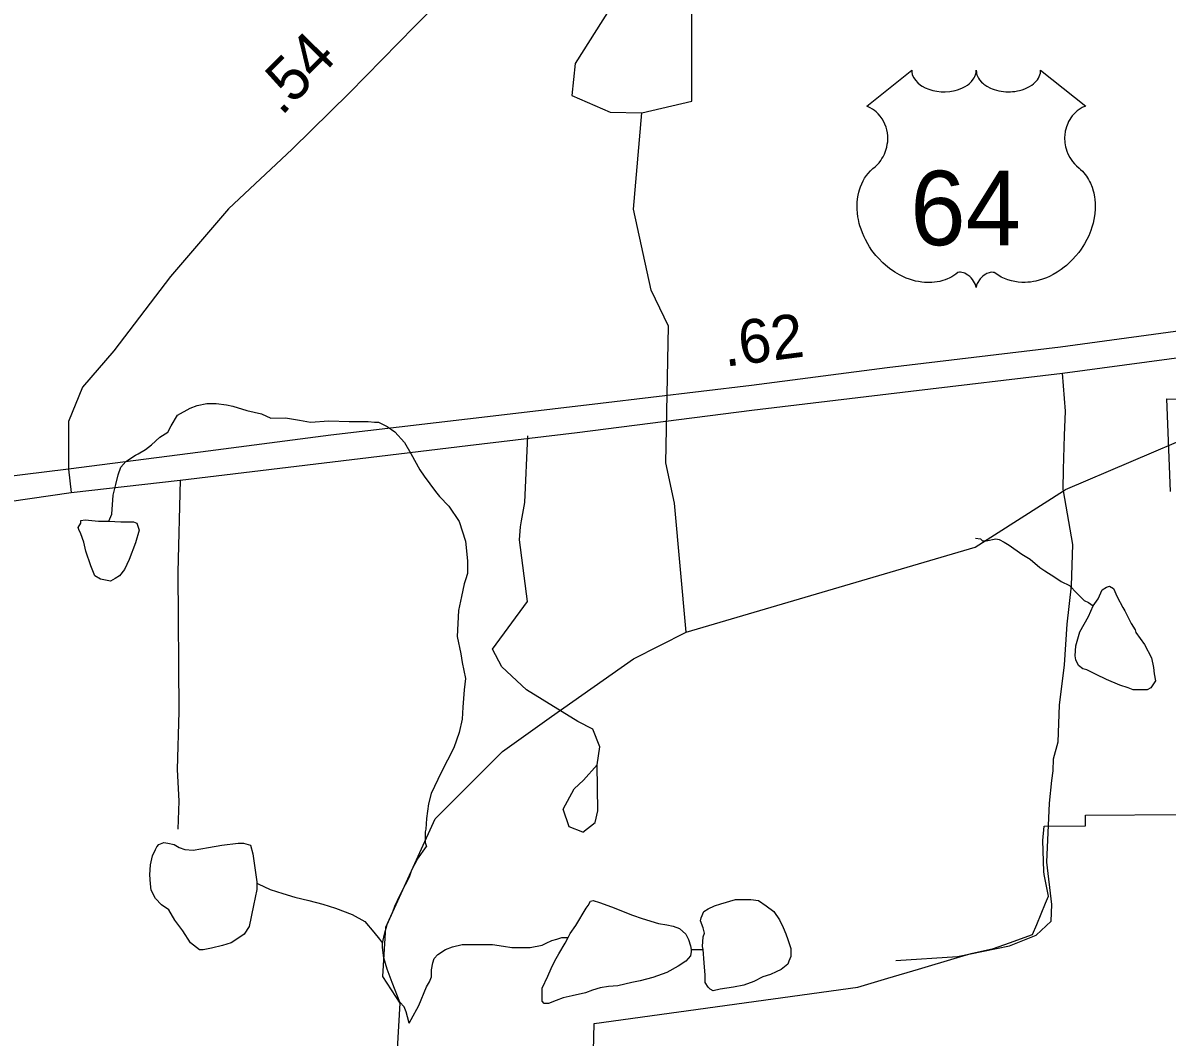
# Model space of a CAD drawing. Extents: x 2001466 to 2224147, y 644118 to 847247.
# Drawn here: x 2024874 to 2028140, y 724361 to 727257 of the extents above; entities that cross this region are included whole.
import ezdxf

# ---------------------------------------------------------------- set-up
doc = ezdxf.new("R2010")
doc.units = 0
for name, color, linetype in [('Exist Boundary Political City Limit New', 7, 'Continuous'), ('Exist Hydrographic Misc Water Feature', 7, 'Continuous'), ('Exist Road Non-System Type 51', 7, 'Continuous'), ('Exist Road Primary US Divided Attributed', 7, 'Continuous'), ('Exist Road Primary US Mileage Hundredths English Label', 7, 'Continuous'), ('Exist Road Primary US Shield CELL', 7, 'Continuous'), ('Exist Road Primary US Shield Number Label', 7, 'Continuous'), ('Exist Road Secondary Mileage Hundredths English Label', 7, 'Continuous'), ('Exist Road Secondary Type 51 Attributed', 7, 'Continuous'), ('Map Preparation Boundary City Limit Buffer Line', 7, 'Continuous')]:
    doc.layers.add(name, color=color, linetype=linetype)

msp = doc.modelspace()

# ---------------------------------------------------------------- linework, layer by layer
at = {"layer": 'Exist Boundary Political City Limit New'}
for points in [[(2028150.6, 725919.1), (2028139.8, 726183), (2028233.6, 726181)], [(2026500.9, 724245.1), (2026505.4, 724399.8), (2027257.4, 724504), (2027342.9, 724529.3), (2027430.4, 724555.2), (2027542.2, 724588.3), (2027581.2, 724599.9), (2027644.9, 724613.8), (2027691, 724630.5), (2027756.5, 724654.2), (2027768.2, 724682.9), (2027793.5, 724743.8), (2027801.6, 724763.3), (2027789.1, 724824.9), (2027788.9, 724833.6), (2027785.9, 724922.8), (2027789.8, 724963.6), (2027907.9, 724964.3), (2027907.6, 724994.3), (2028188.2, 724996.1)]]:
    msp.add_lwpolyline(points, dxfattribs=at)
at = {"layer": 'Exist Hydrographic Misc Water Feature'}
msp.add_line((2026782.2, 724611.4), (2026816.2, 724611.4), dxfattribs=at)
for points in [[(2026641.3, 726999.4), (2026783.4, 727032.7), (2026783.4, 727357.5), (2026724.3, 727407.9), (2026608.3, 727390.6), (2026450.4, 727141.1), (2026441.4, 727049.5), (2026550.2, 727001.3), (2026641.3, 726999.4)], [(2026767.2, 725517.1), (2026734.2, 725885.3), (2026709.4, 726000.6), (2026717.4, 726390.9), (2026667.3, 726493.6), (2026617.3, 726724.4), (2026641.3, 726999.4)], [(2027844.3, 725921), (2027850.3, 725924.8), (2028225.3, 726084.5), (2028691.2, 726534.4), (2028933.4, 726601.6), (2028960.4, 726617.1)], [(2025119.8, 725834.2), (2025127.8, 725854.3), (2025131.7, 725908.3), (2025139.7, 725938.3), (2025145.8, 725966.2), (2025153.8, 725988.3), (2025167.8, 726004.3), (2025195.9, 726022.3), (2025203.7, 726026.3), (2025223.8, 726038.3), (2025241.8, 726052.3), (2025265.6, 726074.3), (2025287.7, 726088.4), (2025297.6, 726106.4), (2025315.6, 726136.4), (2025351.7, 726156.4), (2025371.6, 726164.4), (2025399.7, 726170.4), (2025425.7, 726170.4), (2025455.7, 726166.5), (2025473.7, 726162.5), (2025513.7, 726150.4), (2025555.7, 726140.5), (2025581.6, 726128.5), (2025623.6, 726128.6), (2025663.6, 726122.5), (2025695.6, 726116.6), (2025747.7, 726120.6), (2025805.7, 726118.6), (2025823.7, 726118.6), (2025841.6, 726118.6), (2025859.6, 726118.7), (2025877.7, 726116.6), (2025889.6, 726116.7), (2025913.8, 726104.7), (2025935.5, 726088.7), (2025963.6, 726058.8), (2025981.6, 726026.8), (2026007.7, 725980.7), (2026019.6, 725962.8), (2026035.6, 725940.8), (2026051.6, 725918.8), (2026063.7, 725904.8), (2026089.7, 725876.8), (2026119.8, 725832.9), (2026137.7, 725776.9), (2026143.8, 725720.9), (2026143.8, 725684.9), (2026137.7, 725666.9), (2026133.8, 725654.9), (2026129.7, 725636.9), (2026126, 725618.9), (2026118, 725578.9), (2026113.9, 725504.9), (2026123.9, 725454.9), (2026127.8, 725430.9), (2026138.1, 725385), (2026134, 725352.9), (2026130.1, 725302.9), (2026128, 725269), (2026120, 725231), (2026104.1, 725186.9), (2026068.2, 725116.9), (2026040.1, 725056.9), (2026032.1, 725026.9), (2026026.3, 724984.9), (2026024.3, 724955), (2026022.2, 724947), (2026022.2, 724930.9), (2026022.2, 724916.9), (2026026.3, 724904.9)], [(2026767.2, 725517.1), (2027592.3, 725759.5), (2027844.3, 725921)], [(2025119.8, 725834.2), (2025153.8, 725832.3), (2025179.9, 725832.3), (2025189.9, 725832.3), (2025199.8, 725828.3), (2025205.9, 725808.3), (2025195.9, 725772.3), (2025177.8, 725724.3), (2025163.9, 725696.3), (2025149.9, 725678.3), (2025137.8, 725670.3), (2025123.9, 725662.3), (2025095.8, 725668.3), (2025079.8, 725678.2), (2025067.9, 725706.2), (2025054, 725748.3), (2025047.8, 725774.3), (2025039.8, 725798.3), (2025033.9, 725810.2), (2025031.8, 725816.2), (2025039.8, 725828.2), (2025039.8, 725836.2), (2025051.9, 725838.2), (2025089.9, 725834.2), (2025119.8, 725834.2)], [(2027593.5, 725785.7), (2027607.5, 725783.7), (2027613.4, 725777.7), (2027623.5, 725777.7), (2027651.6, 725783.7), (2027661.4, 725781.8), (2027675.6, 725773.8), (2027689.5, 725765.8), (2027725.6, 725739.8), (2027749.6, 725725.8), (2027777.5, 725701.9), (2027791.4, 725691.9), (2027819.5, 725673.8), (2027837.6, 725661.8), (2027861.6, 725649.9), (2027883.7, 725627.9), (2027903.6, 725607.9), (2027915.7, 725601.9), (2027929.6, 725591.9)], [(2027929.6, 725591.9), (2027943.6, 725612), (2027955.5, 725637.9), (2027967.6, 725646), (2027975.6, 725648), (2027987.5, 725642), (2027997.7, 725618), (2028013.7, 725588), (2028019.6, 725578), (2028037.7, 725542), (2028049.6, 725524), (2028051.6, 725516.1), (2028075.6, 725482.1), (2028095.7, 725444.1), (2028101.7, 725416), (2028103.7, 725398), (2028107.8, 725378.1), (2028093.7, 725358.1), (2028083.8, 725352.1), (2028061.7, 725352.1), (2028043.8, 725352.1), (2028029.7, 725358.1), (2028005.7, 725366.1), (2027967.8, 725382), (2027937.8, 725396), (2027911.6, 725409.9), (2027899.7, 725412), (2027887.6, 725421.9), (2027879.6, 725437.9), (2027877.8, 725449.9), (2027879.6, 725477.9), (2027891.7, 725517.9), (2027915.7, 725561.9), (2027929.6, 725591.9)], [(2026383.5, 725275.9), (2026617.3, 725441.4), (2026767.2, 725517.1)], [(2025569.3, 723074.1), (2025577.3, 723192.1), (2025760.2, 723457.4), (2025768.2, 723824.8), (2025835.2, 723957.9), (2025901.3, 724025.5), (2025910.3, 724268.1), (2025943.3, 724326.4), (2025951.3, 724457.5), (2025901.3, 724534), (2025910.3, 724675), (2026051.4, 724983.8), (2026243.3, 725176.7), (2026383.5, 725275.9)], [(2025542.4, 724800.7), (2025542.4, 724782.6), (2025532.4, 724736.6), (2025520.5, 724676.6), (2025506.3, 724654.7), (2025490.5, 724644.6), (2025468.6, 724630.6), (2025444.4, 724622.6), (2025412.4, 724614.6), (2025388.4, 724610.6), (2025378.6, 724610.6), (2025352.5, 724630.6), (2025330.6, 724664.6), (2025308.4, 724694.6), (2025290.4, 724724.5), (2025270.3, 724738.5), (2025252.5, 724756.5), (2025240.4, 724780.5), (2025238.3, 724798.5), (2025236.5, 724824.5), (2025238.3, 724852.5), (2025244.5, 724878.4), (2025252.5, 724896.5), (2025256.4, 724904.5), (2025262.3, 724910.5), (2025276.5, 724916.5), (2025288.4, 724914.5), (2025306.4, 724910.5), (2025320.3, 724902.5), (2025336.3, 724896.5), (2025360.3, 724894.6), (2025404.4, 724902.6), (2025442.3, 724908.6), (2025488.3, 724914.6), (2025504.3, 724914.6), (2025524.2, 724908.6), (2025530.3, 724884.6), (2025542.4, 724804.7), (2025542.4, 724800.7)], [(2025900.4, 724628.9), (2025906.4, 724654.9), (2025914.4, 724682.9), (2025930.4, 724718.9), (2025936.3, 724734.9), (2025950.3, 724764.9), (2025966.3, 724796.9), (2025978.1, 724818.9), (2025984.3, 724838.9), (2026000.3, 724869), (2026026.3, 724904.9)], [(2025542.4, 724800.7), (2025546.3, 724798.6), (2025580.3, 724782.7), (2025616.4, 724770.7), (2025650.3, 724760.7), (2025690.5, 724750.7), (2025730.4, 724740.7), (2025766.3, 724728.9), (2025814.3, 724710.8), (2025850.4, 724690.8), (2025876.4, 724660.9), (2025892.4, 724640.9), (2025900.4, 724628.9)], [(2026816.2, 724611.4), (2026814.1, 724619.4), (2026816.2, 724647.4), (2026820.3, 724657.4), (2026816.2, 724673.4), (2026808.2, 724693.4), (2026810.3, 724701.4), (2026818.2, 724719.4), (2026830.1, 724727.4), (2026848.2, 724735.4), (2026866.2, 724741.5), (2026908.1, 724753.5), (2026928.2, 724753.5), (2026952.1, 724753.5), (2026974.3, 724751.5), (2026996.2, 724735.5), (2027018.2, 724719.5), (2027034.2, 724695.5), (2027044.2, 724673.5), (2027052.2, 724655.5), (2027058.2, 724639.6), (2027066.2, 724613.6), (2027066.2, 724591.5), (2027060.2, 724577.6), (2027058.2, 724569.6), (2027038.3, 724553.6), (2027024.3, 724547.5), (2027008.3, 724539.5), (2026986.4, 724533.5), (2026960.3, 724519.5), (2026932.3, 724509.6), (2026902.3, 724503.5), (2026864.4, 724497.5), (2026844.3, 724493.5), (2026836.3, 724497.5), (2026830.3, 724503.5), (2026822.3, 724517.4), (2026822.3, 724537.5), (2026818.5, 724573.4), (2026816.2, 724611.4)], [(2026430.3, 724645.1), (2026436.2, 724657.2), (2026452.2, 724679.2), (2026482.2, 724729.2), (2026488.3, 724737.2), (2026494.3, 724749.2), (2026502.3, 724751.2), (2026520.3, 724745.2), (2026554.1, 724733.2), (2026614.2, 724709.3), (2026642.3, 724699.3), (2026688.2, 724685.3), (2026712.2, 724681.3), (2026730.3, 724677.3), (2026748.3, 724671.4), (2026766.2, 724655.4), (2026774.2, 724639.4), (2026780.3, 724621.4), (2026782.2, 724611.4)], [(2025976.5, 724401), (2025972.4, 724419), (2025968.5, 724433), (2025962.6, 724447), (2025950.5, 724461), (2025936.5, 724494.9), (2025928.5, 724516.9), (2025914.4, 724554.9), (2025904.3, 724586.9), (2025900.4, 724616.9), (2025900.4, 724628.9)], [(2025976.5, 724401), (2025982.5, 724411), (2026004.4, 724451), (2026026.5, 724504.9), (2026034.5, 724519), (2026040.3, 724533), (2026040.3, 724553), (2026044.4, 724573), (2026048.3, 724585), (2026058.3, 724597), (2026080.3, 724611), (2026100.4, 724619), (2026128.5, 724625), (2026166.4, 724625), (2026214.4, 724625.1), (2026246.4, 724621.1), (2026270.3, 724617.1), (2026292.3, 724617.2), (2026322.4, 724617.2), (2026356.3, 724623.2), (2026368.4, 724629.1), (2026384.4, 724637.1), (2026398.3, 724641.1), (2026412.4, 724645.2), (2026430.3, 724645.1)], [(2026782.2, 724611.4), (2026782.2, 724605.4), (2026780.3, 724593.4), (2026766.4, 724577.4), (2026744.4, 724563.4), (2026712.4, 724545.3), (2026672.5, 724531.3), (2026636.4, 724521.3), (2026612.4, 724517.3), (2026572.4, 724507.3), (2026546.3, 724505.3), (2026522.4, 724501.3), (2026500.4, 724495.3), (2026480.3, 724487.3), (2026442.4, 724479.2), (2026416.6, 724473.2), (2026396.5, 724465.2), (2026374.5, 724457.2), (2026362.4, 724457.2), (2026356.3, 724463.2), (2026356.3, 724473.2), (2026356.3, 724501.1), (2026372.3, 724535.1), (2026382.3, 724557.2), (2026392.4, 724579.2), (2026404.5, 724599.2), (2026422.3, 724629.2), (2026430.3, 724645.1)]]:
    msp.add_lwpolyline(points, dxfattribs=at)
at = {"layer": 'Exist Road Non-System Type 51'}
for points in [[(2027844.3, 725921), (2027844.2, 725925.3), (2027844.3, 725981.3), (2027847.5, 726078.3), (2027850.4, 726147.6), (2027842.3, 726256.8)], [(2026472.4, 724946.4), (2026433.6, 724961), (2026416.6, 725012), (2026448.1, 725070.3), (2026474.9, 725094.6), (2026513.7, 725138.4), (2026521, 725189.4), (2026501.6, 725240.4), (2026457.9, 725262.3), (2026312.2, 725352.2), (2026241.7, 725417.8), (2026215, 725468.8), (2026314.6, 725604.9), (2026292.3, 725781.1), (2026294.7, 725817.5), (2026297.1, 725834.5), (2026307.1, 725887), (2026315.3, 726077.9)], [(2025323.3, 725951.1), (2025316.6, 725688.7), (2025319, 725290.2), (2025314.2, 725125), (2025319, 725035.1), (2025316.6, 724954.9)], [(2027365.8, 724579.3), (2027542.4, 724591.4), (2027690.9, 724621.5), (2027767.1, 724651.6), (2027809.2, 724691.8), (2027811.2, 724740), (2027797.2, 724860.4), (2027805.2, 725029.1), (2027811.2, 725093.3), (2027815.3, 725121.4), (2027816.4, 725155.4), (2027829.3, 725203.7), (2027833.3, 725308.9), (2027847.4, 725423.4), (2027855.4, 725539.8), (2027867.4, 725649), (2027871.4, 725767.5), (2027844.3, 725921)], [(2026472.4, 724946.4), (2026508.2, 724974.2), (2026515.9, 725007.2), (2026513.7, 725138.4)]]:
    msp.add_lwpolyline(points, dxfattribs=at)
at = {"layer": 'Exist Road Primary US Divided Attributed'}
for points in [[(2031279.9, 726765.9), (2031025.3, 726733.5), (2030810.6, 726711.3), (2030330.3, 726653.8), (2029830.8, 726587.4), (2029435.3, 726537.2), (2029015.5, 726487), (2028638.4, 726436.9), (2028248.1, 726386.7), (2027836.4, 726330.6), (2027341.3, 726271.6), (2026953.9, 726221.4), (2026523, 726169.8), (2026249.3, 726137.3), (2025753.5, 726079.7), (2025381.6, 726031), (2025004.6, 725982.3)], [(2025011.9, 725915.9), (2025323.3, 725951.1), (2025836.8, 726013.3), (2026144.5, 726050.2), (2026456.6, 726087.1), (2026955.4, 726150.6), (2027409.2, 726205.2), (2027842.3, 726256.8), (2028259.9, 726312.9), (2028607.4, 726358.6), (2029005.1, 726407.3), (2029402.8, 726460.5), (2029844.1, 726512.1), (2030371.6, 726578.5), (2030729.5, 726618.4), (2031063.7, 726667.1), (2031278.4, 726689.2)], [(2025004.6, 725982.3), (2024540.1, 725925), (2024205.1, 725888.1), (2023640.7, 725817.3), (2023442.2, 725789.3), (2023084.3, 725742.1), (2022683.7, 725697.8)], [(2022689.6, 725625.5), (2023072.5, 725668.3), (2023403.8, 725708.1), (2023535.9, 725722.9), (2024219.9, 725809.9), (2024546, 725848.3), (2025011.9, 725915.9)]]:
    msp.add_lwpolyline(points, dxfattribs=at)
at = {"layer": 'Exist Road Primary US Shield CELL'}
msp.add_lwpolyline([(2027411.5, 727121.2), (2027411.8, 727115.9), (2027413.1, 727109.6), (2027414.1, 727106.3), (2027417.1, 727100.1), (2027421.9, 727092.7), (2027428.7, 727085.5), (2027436.4, 727079.2), (2027441.6, 727075.9), (2027450.3, 727071.2), (2027460.3, 727067), (2027471.4, 727063.8), (2027482.7, 727061.5), (2027495.1, 727060.1), (2027507.3, 727059.9), (2027520.5, 727060.9), (2027535.1, 727063.7), (2027541.8, 727065.5), (2027549.4, 727068), (2027556.3, 727070.9), (2027564, 727075), (2027570.2, 727079), (2027575, 727082.5), (2027581.8, 727089), (2027587.3, 727095.8), (2027589.5, 727099.6), (2027591.5, 727103.2), (2027594.2, 727111), (2027595, 727114.4), (2027595.5, 727121.5), (2027596, 727115.5), (2027596.6, 727111.8), (2027597.5, 727108.2), (2027599.1, 727104.3), (2027601.8, 727098.8), (2027604.8, 727094.3), (2027610.6, 727087.5), (2027614.1, 727084.2), (2027617.4, 727081.5), (2027626.1, 727075.5), (2027636.4, 727070.3), (2027641.4, 727068.1), (2027646.5, 727066.3), (2027653.1, 727064.3), (2027659.8, 727062.7), (2027666.5, 727061.6), (2027673.3, 727060.6), (2027680.3, 727060.1), (2027686, 727059.9), (2027693, 727060), (2027699.5, 727060.4), (2027706.1, 727061.1), (2027713.4, 727062.4), (2027719.2, 727063.6), (2027727, 727065.7), (2027734, 727068.2), (2027740.1, 727070.9), (2027748.1, 727075), (2027754.5, 727079.1), (2027759.2, 727082.9), (2027764.9, 727088), (2027770.2, 727094.2), (2027773.3, 727098.7), (2027775.5, 727103.3), (2027777.5, 727108.2), (2027778.8, 727113.3), (2027779.4, 727117.8), (2027779.5, 727121.6), (2027908.1, 727019.2), (2027905.1, 727018), (2027898.1, 727014.6), (2027892.6, 727011.4), (2027883.7, 727005.1), (2027879.9, 727001.7), (2027876.1, 726998.1), (2027872.6, 726994.3), (2027869.6, 726990.8), (2027865.8, 726985.6), (2027862.5, 726980.4), (2027859.2, 726974.7), (2027856.8, 726969.8), (2027852.9, 726959.5), (2027851, 726952.9), (2027849.8, 726947.4), (2027848.3, 726935.9), (2027847.9, 726930.4), (2027847.9, 726925), (2027848.2, 726919.3), (2027848.7, 726913.9), (2027849.7, 726908.2), (2027850.6, 726903.2), (2027852.2, 726897), (2027854.5, 726889.9), (2027857.3, 726882.9), (2027863.2, 726871.8), (2027870.7, 726860.4), (2027876.1, 726854), (2027881.4, 726848.5), (2027889.4, 726841.8), (2027893.7, 726838), (2027898.6, 726833.1), (2027906.7, 726823.8), (2027909.9, 726819.3), (2027913.2, 726814.4), (2027916.3, 726809.3), (2027919.3, 726803.8), (2027921.7, 726799.1), (2027926.2, 726788), (2027929.6, 726777.3), (2027931.1, 726771.7), (2027933.5, 726759.1), (2027934.4, 726752.9), (2027935.4, 726740.5), (2027935.4, 726725.6), (2027934.3, 726711.5), (2027931.6, 726695), (2027929.4, 726685.1), (2027926, 726673.7), (2027922.8, 726663.7), (2027916.9, 726649.1), (2027911.7, 726638.4), (2027904.9, 726626), (2027900.3, 726618.4), (2027894.9, 726610.4), (2027888.1, 726601.1), (2027880.2, 726591.2), (2027870.7, 726580.8), (2027863.1, 726573.1), (2027853, 726564.2), (2027847, 726559.2), (2027838.3, 726552.6), (2027826.5, 726544.7), (2027814.8, 726538), (2027804.8, 726532.9), (2027796, 726529.1), (2027784.6, 726524.7), (2027765.6, 726519.5), (2027758.7, 726518.1), (2027750.5, 726516.8), (2027742.8, 726516.1), (2027735.4, 726515.6), (2027725.4, 726515.6), (2027715.4, 726516.4), (2027706, 726517.8), (2027696.2, 726519.8), (2027686, 726522.8), (2027676.6, 726526.5), (2027667.2, 726531.1), (2027651.3, 726541.2), (2027646.7, 726543.6), (2027644.1, 726544.3), (2027638, 726544.6), (2027632.2, 726543.4), (2027626.3, 726541), (2027622.7, 726539.1), (2027618, 726536), (2027614.3, 726533.1), (2027609.9, 726528.9), (2027606.9, 726525.4), (2027604.6, 726522.7), (2027600.1, 726515.6), (2027598.5, 726512.3), (2027596.8, 726507.9), (2027595.4, 726501.6), (2027593.3, 726509.6), (2027591, 726514.9), (2027588.2, 726519.5), (2027585.4, 726523.5), (2027580.9, 726528.7), (2027576.9, 726532.6), (2027572, 726536.5), (2027566.9, 726539.6), (2027562.7, 726541.8), (2027558.9, 726543.2), (2027554.3, 726544.3), (2027550.5, 726544.6), (2027547.4, 726544.6), (2027543.1, 726543.6), (2027537.3, 726539.4), (2027531.8, 726535.6), (2027525.8, 726531.9), (2027518.6, 726528.1), (2027513.4, 726525.7), (2027507.2, 726523.2), (2027499.9, 726520.8), (2027492, 726518.7), (2027483.9, 726517.1), (2027476.7, 726516), (2027469, 726515.3), (2027462.1, 726515.1), (2027454.9, 726515.2), (2027448.2, 726515.7), (2027440.3, 726516.4), (2027430.6, 726517.8), (2027422.6, 726519.6), (2027414.1, 726521.9), (2027405.3, 726524.7), (2027396, 726528.2), (2027384.3, 726533.3), (2027376.2, 726537.5), (2027363.3, 726544.9), (2027348.3, 726555.3), (2027336.9, 726564.5), (2027328.6, 726572), (2027316.4, 726584.5), (2027309.2, 726592.6), (2027297.9, 726607.2), (2027290.7, 726617.7), (2027286.1, 726625.5), (2027279.2, 726638), (2027275.5, 726645.8), (2027270.6, 726657.2), (2027266.8, 726667.6), (2027263.6, 726677.5), (2027261.9, 726683.8), (2027259.4, 726694.8), (2027258, 726702.6), (2027256.5, 726713.3), (2027255.7, 726724.7), (2027255.6, 726735.1), (2027255.8, 726743.7), (2027256.8, 726753.8), (2027258.5, 726764.6), (2027260.6, 726773.7), (2027262.4, 726780.4), (2027265.2, 726788.4), (2027268.8, 726797.3), (2027273, 726805.8), (2027277.1, 726812.9), (2027282.2, 726820.5), (2027287.2, 726826.9), (2027293.8, 726834.1), (2027300.6, 726840.6), (2027306.9, 726845.7), (2027314.3, 726853), (2027318.2, 726857.4), (2027322.9, 726863.6), (2027326.6, 726869.3), (2027329.5, 726874.4), (2027333.5, 726881.9), (2027335.8, 726887.5), (2027338.8, 726896.2), (2027340.2, 726902.2), (2027341.8, 726910.1), (2027342.8, 726917.4), (2027343.1, 726926.6), (2027342.9, 726934.2), (2027341.9, 726943.1), (2027340.2, 726951.6), (2027338.2, 726959.1), (2027335, 726967.6), (2027332.1, 726973.8), (2027327.2, 726982.3), (2027321.7, 726990.1), (2027316.1, 726996.5), (2027310.4, 727002.2), (2027304.9, 727006.4), (2027299.7, 727010.1), (2027293.2, 727014.1), (2027286.9, 727017.2), (2027282.9, 727018.8)], close=True, dxfattribs=at)
at = {"layer": 'Exist Road Secondary Type 51 Attributed'}
for points in [[(2026871.8, 727725.2), (2026786.5, 727696.2), (2026603.9, 727664), (2026465.5, 727618.9), (2026312.7, 727535.2), (2026192.8, 727449.1), (2025992.9, 727247), (2025806.2, 727057), (2025642.9, 726896), (2025461.5, 726726.1), (2025295.7, 726532.9), (2025134, 726320.3), (2025044.4, 726217), (2025004.6, 726118.1), (2025004.6, 725982.3)], [(2025004.6, 725982.3), (2025011.9, 725915.9)]]:
    msp.add_lwpolyline(points, dxfattribs=at)
at = {"layer": 'Map Preparation Boundary City Limit Buffer Line'}
for points in [[(2028150.6, 725919.1), (2028139.8, 726183), (2028233.6, 726181)], [(2026500.9, 724245.1), (2026505.4, 724399.8), (2027257.4, 724504), (2027342.9, 724529.3), (2027430.4, 724555.2), (2027542.2, 724588.3), (2027581.2, 724599.9), (2027644.9, 724613.8), (2027691, 724630.5), (2027756.5, 724654.2), (2027768.2, 724682.9), (2027793.5, 724743.8), (2027801.6, 724763.3), (2027789.1, 724824.9), (2027788.9, 724833.6), (2027785.9, 724922.8), (2027789.8, 724963.6), (2027907.9, 724964.3), (2027907.6, 724994.3), (2028188.2, 724996.1)]]:
    msp.add_lwpolyline(points, dxfattribs=at)

# ---------------------------------------------------------------- texts
at = {"layer": 'Exist Road Primary US Mileage Hundredths English Label'}
msp.add_text('.62', height=125, rotation=7.3801, dxfattribs=at).set_placement((2026878.7, 726274.7))
at = {"layer": 'Exist Road Primary US Shield Number Label'}
msp.add_text('64', height=212.5, dxfattribs=at).set_placement((2027407.2, 726621.9))
at = {"layer": 'Exist Road Secondary Mileage Hundredths English Label'}
msp.add_text('.54', height=125, rotation=45.4383, dxfattribs=at).set_placement((2025612, 726988.6))

doc.saveas('drawing.dxf')
